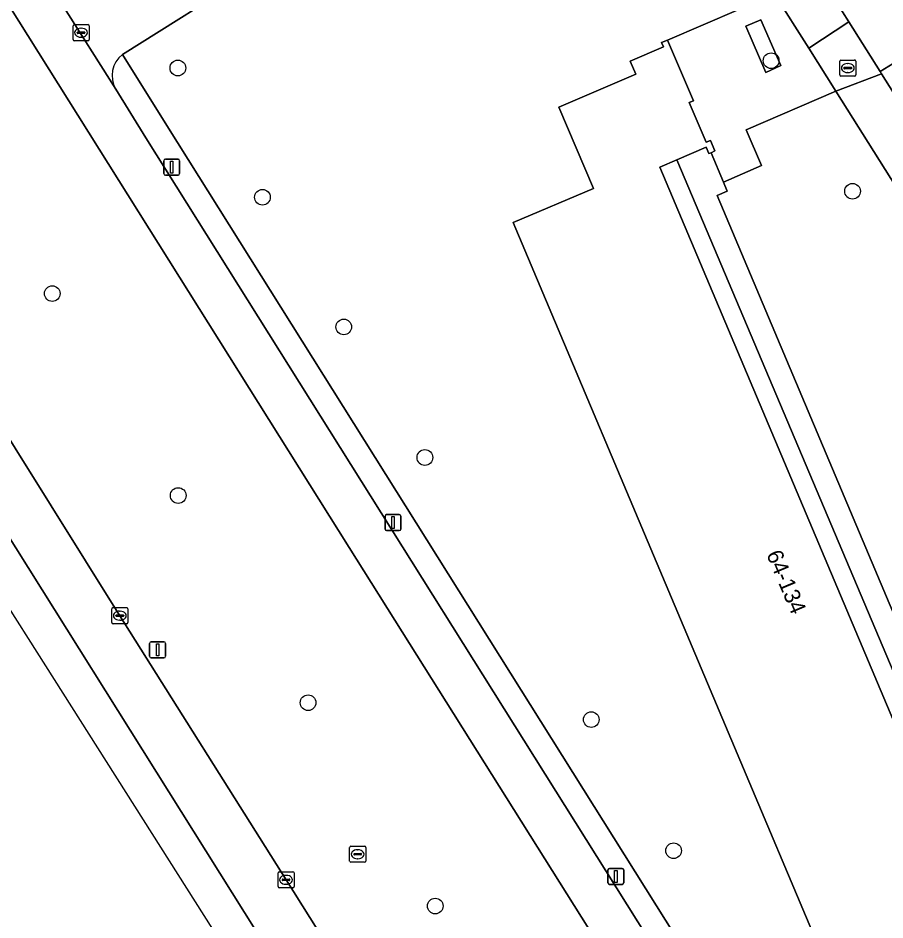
# Model space of a CAD drawing. Extents: x 160077 to 160948, y 386481 to 387498.
# Drawn here: x 160177.9 to 160232, y 387143.6 to 387199.8 of the extents above; entities that cross this region are included whole.
import ezdxf

# ---------------------------------------------------------------- set-up
doc = ezdxf.new("R2010")
doc.units = 0
for name, color, linetype in [('IMGEO_Berm_groen', 7, 'Continuous'), ('IMGEO_Boom', 7, 'Continuous'), ('IMGEO_Brandkraan', 7, 'Continuous'), ('IMGEO_Fietspad_gesloten', 7, 'Continuous'), ('IMGEO_Fietspad_open', 7, 'Continuous'), ('IMGEO_Groenvoorziening', 7, 'Continuous'), ('IMGEO_Kolk', 7, 'Continuous'), ('IMGEO_Lichtmast', 7, 'Continuous'), ('IMGEO_OVBaan_gesloten', 7, 'Continuous'), ('IMGEO_Pand', 7, 'Continuous'), ('IMGEO_Pand_nummerreeks', 7, 'Continuous'), ('IMGEO_Parkeervlak_open', 7, 'Continuous'), ('IMGEO_Rijbaan_regionaal_gesloten', 7, 'Continuous'), ('IMGEO_Rioolput', 7, 'Continuous'), ('IMGEO_Voetpad_open', 7, 'Continuous')]:
    doc.layers.add(name, color=color, linetype=linetype)

msp = doc.modelspace()

# ---------------------------------------------------------------- linework, layer by layer
at = {"layer": 'IMGEO_Berm_groen'}
for points in [[(160220.594, 387131.778), (160198.581, 387166.822), (160161.015, 387226.623)], [(160169.034, 387186.827), (160173.425, 387179.881), (160184.266, 387162.563), (160194.633, 387146.088), (160204.971, 387129.647), (160206.665, 387126.914)]]:
    msp.add_lwpolyline(points, dxfattribs=at)
at = {"layer": 'IMGEO_Boom'}
for centre in [(160224.896, 387197.177), (160187.885, 387196.721), (160229.972, 387189.035), (160193.164, 387188.658), (160180.05, 387182.652), (160198.235, 387180.572), (160203.294, 387172.428), (160187.905, 387170.057), (160196.009, 387157.135), (160213.673, 387156.082), (160218.81, 387147.905), (160203.941, 387144.454)]:
    msp.add_circle(centre, 0.489, dxfattribs=at)
at = {"layer": 'IMGEO_Brandkraan'}
for p, q in [((160181.346, 387198.498), (160181.346, 387199.35)), ((160181.421, 387199.424), (160182.273, 387199.424)), ((160181.834, 387199.204), (160181.859, 387199.204)), ((160182.347, 387199.35), (160182.347, 387198.498)), ((160181.605, 387198.918), (160181.605, 387198.93)), ((160182.043, 387198.881), (160181.645, 387198.881)), ((160181.648, 387198.967), (160182.046, 387198.967)), ((160181.857, 387198.644), (160181.832, 387198.644)), ((160182.089, 387198.93), (160182.089, 387198.918)), ((160182.273, 387198.424), (160181.421, 387198.424)), ((160229.177, 387196.294), (160229.177, 387197.146)), ((160229.252, 387197.22), (160230.104, 387197.22)), ((160229.665, 387197), (160229.69, 387197)), ((160230.178, 387197.146), (160230.178, 387196.294)), ((160230.104, 387196.22), (160229.252, 387196.22)), ((160229.436, 387196.714), (160229.436, 387196.726)), ((160229.874, 387196.677), (160229.476, 387196.677)), ((160229.479, 387196.763), (160229.877, 387196.763)), ((160229.688, 387196.44), (160229.663, 387196.44)), ((160229.92, 387196.726), (160229.92, 387196.714))]:
    msp.add_line(p, q, dxfattribs=at)
for points in [[(160181.346, 387198.498), (160181.346, 387199.35)], [(160181.421, 387199.424), (160182.273, 387199.424)], [(160182.347, 387199.35), (160182.347, 387198.498)], [(160182.273, 387198.424), (160181.421, 387198.424)], [(160229.177, 387196.294), (160229.177, 387197.146)], [(160229.252, 387197.22), (160230.104, 387197.22)], [(160230.178, 387197.146), (160230.178, 387196.294)], [(160230.104, 387196.22), (160229.252, 387196.22)]]:
    msp.add_lwpolyline(points, dxfattribs=at)
for centre, radius, start, end in [((160181.423, 387199.348), 0.0765, 91.552, 178.448), ((160181.423, 387199.348), 0.0765, 91.552, 178.448), ((160182.271, 387199.348), 0.0765, 1.552, 88.448), ((160182.271, 387199.348), 0.0765, 1.552, 88.448), ((160181.423, 387198.5), 0.0765, 181.552, 268.448), ((160181.423, 387198.5), 0.0765, 181.552, 268.448), ((160181.645, 387198.927), 0.0403, 85.8775, 175.7526), ((160181.642, 387198.917), 0.0366, 178.938, 274.7102), ((160182.046, 387198.924), 0.043, 264.8664, 352.4533), ((160182.05, 387198.929), 0.0386, 1.7309, 96.639), ((160182.271, 387198.5), 0.0765, 271.552, 358.448), ((160182.271, 387198.5), 0.0765, 271.552, 358.448), ((160229.254, 387197.144), 0.0765, 91.552, 178.448), ((160229.254, 387197.144), 0.0765, 91.552, 178.448), ((160230.102, 387197.144), 0.0765, 1.552, 88.448), ((160230.102, 387197.144), 0.0765, 1.552, 88.448), ((160229.254, 387196.296), 0.0765, 181.552, 268.448), ((160229.254, 387196.296), 0.0765, 181.552, 268.448), ((160229.476, 387196.723), 0.0403, 85.8775, 175.7526), ((160229.473, 387196.713), 0.0366, 178.938, 274.7102), ((160229.877, 387196.72), 0.043, 264.8664, 352.4533), ((160229.881, 387196.725), 0.0386, 1.7309, 96.639), ((160230.102, 387196.296), 0.0765, 271.552, 358.448), ((160230.102, 387196.296), 0.0765, 271.552, 358.448)]:
    msp.add_arc(centre, radius, start, end, dxfattribs=at)
for centre, major_axis, ratio, start_param, end_param in [((160181.833, 387198.924), (-0.387, 0.002), 0.722429, 4.712389, 7.853982), ((160181.858, 387198.924), (-0.39, 0.002), 0.717154, 1.570796, 4.712389), ((160229.664, 387196.72), (-0.387, 0.002), 0.722429, 4.712389, 7.853982), ((160229.689, 387196.72), (-0.39, 0.002), 0.717154, 1.570796, 4.712389)]:
    msp.add_ellipse(centre, major_axis=major_axis, ratio=ratio, start_param=start_param, end_param=end_param, dxfattribs=at)
at = {"layer": 'IMGEO_Fietspad_gesloten'}
for points in [[(160223.762, 387132.086), (160222.926, 387133.369), (160185.895, 387192.376), (160184.005, 387195.408), (160180.666, 387200.687), (160159.923, 387233.732), (160141.59, 387262.907), (160139.072, 387265.739)], [(160136.342, 387264.367), (160139.625, 387260.516), (160141.252, 387258.195), (160161.015, 387226.623), (160198.581, 387166.822), (160220.594, 387131.778)]]:
    msp.add_lwpolyline(points, dxfattribs=at)
at = {"layer": 'IMGEO_Fietspad_open'}
for points in [[(160184.423, 387197.569), (160192.529, 387202.664), (160211.947, 387214.771)], [(160180.666, 387200.687), (160184.005, 387195.408)]]:
    msp.add_lwpolyline(points, dxfattribs=at)
msp.add_arc((160185.453, 387196.249), 1.674, 127.9614, 210.1437, dxfattribs=at)
at = {"layer": 'IMGEO_Groenvoorziening'}
msp.add_lwpolyline([(160235.799, 387137.046), (160230.812, 387134.941), (160208.795, 387187.088), (160213.806, 387189.204), (160211.661, 387194.284), (160216.461, 387196.334), (160216.109, 387197.157), (160218.173, 387198.038), (160218.06, 387198.303), (160218.439, 387198.463), (160225.112, 387201.343), (160215.32, 387216.878), (160211.947, 387214.771), (160192.529, 387202.664), (160184.423, 387197.569), (160187.198, 387193.134), (160224.187, 387134.187), (160225.336, 387132.427)], dxfattribs=at)
msp.add_lwpolyline([(160264.195, 387139.299), (160228.93, 387195.285), (160223.332, 387192.863), (160224.298, 387190.633), (160221.92, 387189.603), (160222.159, 387189.036), (160221.518, 387188.766), (160241.928, 387140.436), (160243.14, 387140.937), (160243.75, 387139.494), (160245.413, 387135.571), (160244.052, 387134.973), (160246.804, 387128.394)], close=True, dxfattribs=at)
at = {"layer": 'IMGEO_Kolk'}
for p, q in [((160183.84, 387163.063), (160184.692, 387163.063)), ((160183.765, 387162.137), (160183.765, 387162.989)), ((160184.024, 387162.557), (160184.024, 387162.569)), ((160184.462, 387162.52), (160184.064, 387162.52)), ((160184.067, 387162.606), (160184.465, 387162.606)), ((160184.253, 387162.843), (160184.278, 387162.843)), ((160184.508, 387162.569), (160184.508, 387162.557)), ((160184.766, 387162.989), (160184.766, 387162.137)), ((160184.692, 387162.063), (160183.84, 387162.063)), ((160184.276, 387162.283), (160184.251, 387162.283)), ((160194.132, 387145.662), (160194.132, 387146.514)), ((160194.207, 387146.588), (160195.059, 387146.588)), ((160194.62, 387146.368), (160194.645, 387146.368)), ((160195.133, 387146.514), (160195.133, 387145.662)), ((160195.059, 387145.588), (160194.207, 387145.588)), ((160194.391, 387146.082), (160194.391, 387146.094)), ((160194.829, 387146.045), (160194.431, 387146.045)), ((160194.434, 387146.131), (160194.832, 387146.131)), ((160194.643, 387145.808), (160194.618, 387145.808)), ((160194.875, 387146.094), (160194.875, 387146.082))]:
    msp.add_line(p, q, dxfattribs=at)
for points in [[(160183.84, 387163.063), (160184.692, 387163.063)], [(160183.765, 387162.137), (160183.765, 387162.989)], [(160184.766, 387162.989), (160184.766, 387162.137)], [(160184.692, 387162.063), (160183.84, 387162.063)], [(160194.132, 387145.662), (160194.132, 387146.514)], [(160194.207, 387146.588), (160195.059, 387146.588)], [(160195.133, 387146.514), (160195.133, 387145.662)], [(160195.059, 387145.588), (160194.207, 387145.588)]]:
    msp.add_lwpolyline(points, dxfattribs=at)
for centre, radius, start, end in [((160183.842, 387162.987), 0.0765, 91.552, 178.448), ((160183.842, 387162.987), 0.0765, 91.552, 178.448), ((160184.69, 387162.987), 0.0765, 1.552, 88.448), ((160184.69, 387162.987), 0.0765, 1.552, 88.448), ((160184.064, 387162.566), 0.0403, 85.8775, 175.7526), ((160184.061, 387162.556), 0.0366, 178.938, 274.7102), ((160184.465, 387162.563), 0.043, 264.8664, 352.4533), ((160184.469, 387162.568), 0.0386, 1.7309, 96.639), ((160183.842, 387162.139), 0.0765, 181.552, 268.448), ((160183.842, 387162.139), 0.0765, 181.552, 268.448), ((160184.69, 387162.139), 0.0765, 271.552, 358.448), ((160184.69, 387162.139), 0.0765, 271.552, 358.448), ((160194.209, 387146.512), 0.0765, 91.552, 178.448), ((160194.209, 387146.512), 0.0765, 91.552, 178.448), ((160195.057, 387146.512), 0.0765, 1.552, 88.448), ((160195.057, 387146.512), 0.0765, 1.552, 88.448), ((160194.209, 387145.664), 0.0765, 181.552, 268.448), ((160194.209, 387145.664), 0.0765, 181.552, 268.448), ((160194.431, 387146.091), 0.0403, 85.8775, 175.7526), ((160194.428, 387146.081), 0.0366, 178.938, 274.7102), ((160194.832, 387146.088), 0.043, 264.8664, 352.4533), ((160194.836, 387146.093), 0.0386, 1.7309, 96.639), ((160195.057, 387145.664), 0.0765, 271.552, 358.448), ((160195.057, 387145.664), 0.0765, 271.552, 358.448)]:
    msp.add_arc(centre, radius, start, end, dxfattribs=at)
for centre, major_axis, ratio, start_param, end_param in [((160184.252, 387162.563), (-0.387, 0.002), 0.722429, 4.712389, 7.853982), ((160184.277, 387162.563), (-0.39, 0.002), 0.717154, 1.570796, 4.712389), ((160194.619, 387146.088), (-0.387, 0.002), 0.722429, 4.712389, 7.853982), ((160194.644, 387146.088), (-0.39, 0.002), 0.717154, 1.570796, 4.712389)]:
    msp.add_ellipse(centre, major_axis=major_axis, ratio=ratio, start_param=start_param, end_param=end_param, dxfattribs=at)
at = {"layer": 'IMGEO_Lichtmast'}
for p, q in [((160187.004, 387190.135), (160187.004, 387190.935)), ((160187.004, 387190.935), (160187.004, 387190.135)), ((160187.104, 387191.035), (160187.894, 387191.035)), ((160187.894, 387191.035), (160187.104, 387191.035)), ((160187.994, 387190.935), (160187.994, 387190.135)), ((160187.994, 387190.135), (160187.994, 387190.935)), ((160187.894, 387190.035), (160187.104, 387190.035)), ((160187.104, 387190.035), (160187.894, 387190.035)), ((160200.81, 387167.967), (160200.81, 387168.767)), ((160200.81, 387168.767), (160200.81, 387167.967)), ((160200.91, 387168.867), (160201.7, 387168.867)), ((160201.7, 387168.867), (160200.91, 387168.867)), ((160201.8, 387168.767), (160201.8, 387167.967)), ((160201.8, 387167.967), (160201.8, 387168.767)), ((160201.7, 387167.867), (160200.91, 387167.867)), ((160200.91, 387167.867), (160201.7, 387167.867)), ((160186.122, 387160.03), (160186.122, 387160.83)), ((160186.122, 387160.83), (160186.122, 387160.03)), ((160186.222, 387160.93), (160187.012, 387160.93)), ((160187.012, 387160.93), (160186.222, 387160.93)), ((160187.112, 387160.83), (160187.112, 387160.03)), ((160187.112, 387160.03), (160187.112, 387160.83)), ((160187.012, 387159.93), (160186.222, 387159.93)), ((160186.222, 387159.93), (160187.012, 387159.93)), ((160214.813, 387146.801), (160215.603, 387146.801)), ((160215.603, 387146.801), (160214.813, 387146.801)), ((160214.713, 387145.901), (160214.713, 387146.701)), ((160214.713, 387146.701), (160214.713, 387145.901)), ((160215.703, 387146.701), (160215.703, 387145.901)), ((160215.703, 387145.901), (160215.703, 387146.701)), ((160215.603, 387145.801), (160214.813, 387145.801)), ((160214.813, 387145.801), (160215.603, 387145.801))]:
    msp.add_line(p, q, dxfattribs=at)
for points in [[(160187.424, 387190.91), (160187.574, 387190.91), (160187.574, 387190.16), (160187.424, 387190.16), (160187.424, 387190.91)], [(160201.23, 387168.742), (160201.38, 387168.742), (160201.38, 387167.992), (160201.23, 387167.992), (160201.23, 387168.742)], [(160186.542, 387160.805), (160186.692, 387160.805), (160186.692, 387160.055), (160186.542, 387160.055), (160186.542, 387160.805)], [(160215.133, 387146.676), (160215.283, 387146.676), (160215.283, 387145.926), (160215.133, 387145.926), (160215.133, 387146.676)]]:
    msp.add_lwpolyline(points, dxfattribs=at)
for centre, start, end in [((160187.104, 387190.935), 90, 180), ((160187.104, 387190.935), 90, 180), ((160187.894, 387190.935), 0, 90), ((160187.894, 387190.935), 360, 90), ((160187.104, 387190.135), 180, 270), ((160187.104, 387190.135), 180, 270), ((160187.894, 387190.135), 270, 0), ((160187.894, 387190.135), 270, 0), ((160200.91, 387168.767), 90, 180), ((160200.91, 387168.767), 90, 180), ((160201.7, 387168.767), 0, 90), ((160201.7, 387168.767), 360, 90), ((160200.91, 387167.967), 180, 270), ((160200.91, 387167.967), 180, 270), ((160201.7, 387167.967), 270, 0), ((160201.7, 387167.967), 270, 0), ((160186.222, 387160.83), 90, 180), ((160186.222, 387160.83), 90, 180), ((160187.012, 387160.83), 0, 90), ((160187.012, 387160.83), 360, 90), ((160186.222, 387160.03), 180, 270), ((160186.222, 387160.03), 180, 270), ((160187.012, 387160.03), 270, 0), ((160187.012, 387160.03), 270, 0), ((160214.813, 387146.701), 90, 180), ((160214.813, 387146.701), 90, 180), ((160215.603, 387146.701), 0, 90), ((160215.603, 387146.701), 360, 90), ((160214.813, 387145.901), 180, 270), ((160214.813, 387145.901), 180, 270), ((160215.603, 387145.901), 270, 0), ((160215.603, 387145.901), 270, 0)]:
    msp.add_arc(centre, 0.1, start, end, dxfattribs=at)
at = {"layer": 'IMGEO_OVBaan_gesloten'}
for points in [[(160118.75, 387255.247), (160163.481, 387184.835), (160192.901, 387138.525), (160266.84, 387023.396), (160283.596, 386998.712), (160314.258, 386953.544)], [(160248.244, 387054.606), (160224.562, 387092.222), (160199.952, 387131.452), (160165.124, 387186.911), (160140.996, 387225.337)]]:
    msp.add_lwpolyline(points, dxfattribs=at)
at = {"layer": 'IMGEO_Pand'}
msp.add_lwpolyline([(160239.693, 387139.027), (160217.943, 387190.541), (160219.015, 387190.999), (160220.84, 387191.779), (160221.011, 387191.382), (160221.144, 387191.439), (160221.39, 387191.545), (160221.11, 387192.199), (160220.847, 387192.086), (160219.791, 387194.56), (160220.057, 387194.673), (160218.439, 387198.463), (160218.06, 387198.303), (160218.173, 387198.038), (160216.109, 387197.157), (160216.461, 387196.334), (160211.661, 387194.284), (160213.806, 387189.204), (160208.795, 387187.088), (160230.812, 387134.941)], dxfattribs=at)
at = {"layer": 'IMGEO_Parkeervlak_open'}
msp.add_lwpolyline([(160236.841, 387199.663), (160231.696, 387196.505), (160231.786, 387196.362), (160261.521, 387149.245)], dxfattribs=at)
at = {"layer": 'IMGEO_Rijbaan_regionaal_gesloten'}
for points in [[(160140.996, 387225.337), (160165.124, 387186.911), (160199.952, 387131.452), (160224.562, 387092.222), (160248.244, 387054.606)], [(160294.047, 386992.128), (160288.226, 387000.827), (160263.871, 387037.139), (160254.851, 387050.522), (160254.817, 387050.572), (160254.143, 387051.583), (160251.822, 387055.11), (160244.754, 387066.304), (160234.407, 387082.756), (160224.918, 387097.824), (160215.991, 387112.053), (160215.055, 387113.519), (160206.665, 387126.914), (160204.971, 387129.647), (160194.633, 387146.088), (160184.266, 387162.563), (160173.425, 387179.881), (160169.034, 387186.827)]]:
    msp.add_lwpolyline(points, dxfattribs=at)
at = {"layer": 'IMGEO_Rioolput'}
for p, q in [((160198.602, 387147.258), (160198.602, 387148.11)), ((160198.677, 387148.184), (160199.529, 387148.184)), ((160199.09, 387147.964), (160199.115, 387147.964)), ((160199.603, 387148.11), (160199.603, 387147.258)), ((160198.861, 387147.678), (160198.861, 387147.69)), ((160199.299, 387147.641), (160198.901, 387147.641)), ((160198.904, 387147.727), (160199.302, 387147.727)), ((160199.113, 387147.404), (160199.088, 387147.404)), ((160199.345, 387147.69), (160199.345, 387147.678)), ((160199.529, 387147.184), (160198.677, 387147.184))]:
    msp.add_line(p, q, dxfattribs=at)
for points in [[(160198.602, 387147.258), (160198.602, 387148.11)], [(160198.677, 387148.184), (160199.529, 387148.184)], [(160199.603, 387148.11), (160199.603, 387147.258)], [(160199.529, 387147.184), (160198.677, 387147.184)]]:
    msp.add_lwpolyline(points, dxfattribs=at)
for centre, radius, start, end in [((160198.679, 387148.108), 0.0765, 91.552, 178.448), ((160198.679, 387148.108), 0.0765, 91.552, 178.448), ((160199.527, 387148.108), 0.0765, 1.552, 88.448), ((160199.527, 387148.108), 0.0765, 1.552, 88.448), ((160198.901, 387147.687), 0.0403, 85.8775, 175.7526), ((160198.898, 387147.677), 0.0366, 178.938, 274.7102), ((160199.302, 387147.684), 0.043, 264.8664, 352.4533), ((160199.306, 387147.689), 0.0386, 1.7309, 96.639), ((160198.679, 387147.26), 0.0765, 181.552, 268.448), ((160198.679, 387147.26), 0.0765, 181.552, 268.448), ((160199.527, 387147.26), 0.0765, 271.552, 358.448), ((160199.527, 387147.26), 0.0765, 271.552, 358.448)]:
    msp.add_arc(centre, radius, start, end, dxfattribs=at)
for centre, major_axis, ratio, start_param, end_param in [((160199.089, 387147.684), (-0.387, 0.002), 0.722429, 4.712389, 7.853982), ((160199.114, 387147.684), (-0.39, 0.002), 0.717154, 1.570796, 4.712389)]:
    msp.add_ellipse(centre, major_axis=major_axis, ratio=ratio, start_param=start_param, end_param=end_param, dxfattribs=at)
at = {"layer": 'IMGEO_Voetpad_open'}
for points in [[(160234.151, 387203.974), (160228.959, 387200.845), (160229.747, 387199.595), (160231.696, 387196.505), (160236.841, 387199.663)], [(160225.112, 387201.343), (160227.248, 387197.953), (160229.747, 387199.595), (160228.959, 387200.845)], [(160225.336, 387132.427), (160224.187, 387134.187), (160187.198, 387193.134), (160184.423, 387197.569)], [(160261.521, 387149.245), (160231.786, 387196.362), (160228.93, 387195.285), (160264.195, 387139.299)], [(160184.005, 387195.408), (160185.895, 387192.376), (160222.926, 387133.369), (160223.762, 387132.086)]]:
    msp.add_lwpolyline(points, dxfattribs=at)
for points in [[(160227.248, 387197.953), (160225.112, 387201.343), (160218.439, 387198.463), (160220.057, 387194.673), (160219.791, 387194.56), (160220.847, 387192.086), (160221.11, 387192.199), (160221.39, 387191.545), (160221.144, 387191.439), (160221.92, 387189.603), (160224.298, 387190.633), (160223.332, 387192.863), (160228.93, 387195.285)], [(160224.565, 387196.449), (160223.319, 387199.329), (160224.257, 387199.721), (160225.498, 387196.87)], [(160225.498, 387196.87), (160224.257, 387199.721), (160223.319, 387199.329), (160224.565, 387196.449)], [(160228.93, 387195.285), (160231.786, 387196.362), (160231.696, 387196.505), (160229.747, 387199.595), (160227.248, 387197.953)], [(160246.804, 387128.394), (160244.052, 387134.973), (160245.413, 387135.571), (160243.75, 387139.494), (160243.14, 387140.937), (160241.928, 387140.436), (160221.518, 387188.766), (160222.159, 387189.036), (160221.92, 387189.603), (160221.144, 387191.439), (160221.011, 387191.382), (160220.84, 387191.779), (160219.015, 387190.999), (160240.799, 387139.494), (160242.268, 387136.015), (160239.316, 387134.769), (160237.968, 387137.962), (160235.799, 387137.046), (160237.74, 387132.32), (160242.947, 387134.471), (160245.754, 387127.736)], [(160219.015, 387190.999), (160217.943, 387190.541), (160239.693, 387139.027), (160240.799, 387139.494)]]:
    msp.add_lwpolyline(points, close=True, dxfattribs=at)
msp.add_arc((160185.453, 387196.249), 1.674, 127.9614, 210.1437, dxfattribs=at)

# ---------------------------------------------------------------- texts
at = {"layer": 'IMGEO_Pand_nummerreeks'}
msp.add_text('64-134', height=1, rotation=292.8902, dxfattribs=at).set_placement((160224.576, 387166.399))

doc.saveas('drawing.dxf')
